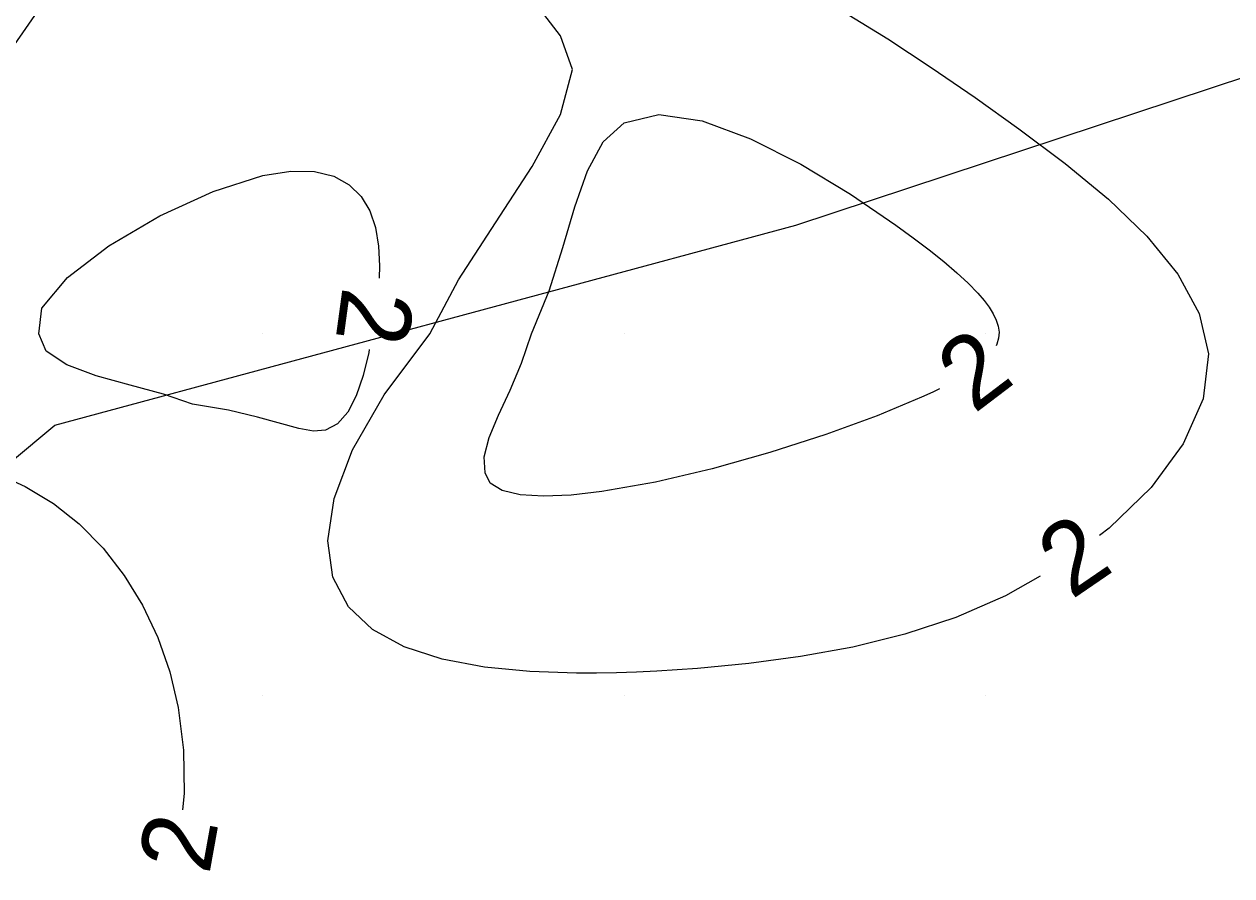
# Model space of a CAD drawing. Extents: x 2602990 to 2605851, y 618069 to 619180.
# Drawn here: x 2603803.4 to 2603836.82, y 618465.01 to 618488.57 of the extents above; entities that cross this region are included whole.
import ezdxf

# ---------------------------------------------------------------- set-up
doc = ezdxf.new("R2010")
doc.units = 0
for name, color, linetype in [('DTM Contours Major', 7, 'Continuous'), ('DTM Contours Major Text', 7, 'Continuous'), ('DTM Contours Minor', 7, 'Continuous'), ('DTM Contours Minor Text', 7, 'Continuous'), ('Exist DTM Breakline', 7, 'Continuous'), ('Exist DTM Crownline', 7, 'Continuous'), ('Exist DTM QL2 LIDAR Elevation Point', 7, 'Continuous'), ('Exist Roads EOP', 7, 'Continuous'), ('PH Exist DTM Obscure Area', 7, 'Continuous')]:
    doc.layers.add(name, color=color, linetype=linetype)

msp = doc.modelspace()

# ---------------------------------------------------------------- linework, layer by layer
at = {"layer": 'DTM Contours Major'}
for points in [[(2603803.833, 618489.018), (2603803.117, 618487.998)], [(2603803.806, 618480), (2603803.888, 618480.715), (2603804.596, 618481.558), (2603805.745, 618482.437), (2603807.151, 618483.262), (2603808.631, 618483.939), (2603810, 618484.378), (2603810.777, 618484.501), (2603811.43, 618484.49), (2603811.967, 618484.36), (2603812.395, 618484.125), (2603812.725, 618483.802), (2603812.964, 618483.404), (2603813.122, 618482.94), (2603813.208, 618482.428), (2603813.233, 618481.883), (2603813.218, 618481.545)], [(2603812.949, 618479.566), (2603812.933, 618479.484), (2603812.776, 618478.847), (2603812.584, 618478.291), (2603812.351, 618477.837), (2603812.071, 618477.511), (2603811.736, 618477.335), (2603811.404, 618477.314), (2603811, 618477.387), (2603809.853, 618477.701), (2603809.05, 618477.887), (2603808.055, 618478.055), (2603807.258, 618478.33), (2603806.328, 618478.582), (2603805.391, 618478.844), (2603804.575, 618479.147), (2603804.004, 618479.522), (2603803.806, 618480)]]:
    msp.add_lwpolyline(points, dxfattribs=at)
at = {"layer": 'DTM Contours Minor'}
for points in [[(2603818.243, 618488.243), (2603817.778, 618488.84)], [(2603826.108, 618488.888), (2603827.296, 618488.158), (2603828.502, 618487.372), (2603829.715, 618486.54), (2603830.928, 618485.673), (2603832.206, 618484.713), (2603833.409, 618483.724), (2603834.471, 618482.703), (2603835.328, 618481.651), (2603835.917, 618480.567), (2603836.173, 618479.449), (2603836.024, 618478.205), (2603835.473, 618476.96), (2603834.585, 618475.754), (2603833.426, 618474.624), (2603833.16, 618474.427)], [(2603831.512, 618473.3), (2603830.554, 618472.754), (2603829.182, 618472.16), (2603827.77, 618471.695), (2603826.333, 618471.339), (2603824.887, 618471.074), (2603823.45, 618470.884), (2603822.036, 618470.75), (2603821.467, 618470.707), (2603820.905, 618470.672), (2603820.346, 618470.644), (2603819.791, 618470.625), (2603819.239, 618470.615), (2603818.687, 618470.615), (2603817.39, 618470.661), (2603816.135, 618470.786), (2603814.963, 618471.009), (2603813.918, 618471.349), (2603813.04, 618471.825), (2603812.371, 618472.455), (2603811.943, 618473.275), (2603811.803, 618474.274), (2603811.976, 618475.448), (2603812.486, 618476.796), (2603813.36, 618478.314), (2603814.623, 618480), (2603815.422, 618481.495), (2603816.44, 618483.069), (2603817.453, 618484.627), (2603818.239, 618486.072), (2603818.577, 618487.31), (2603818.243, 618488.243)], [(2603817.434, 618480), (2603817.926, 618481.194), (2603818.308, 618482.389), (2603818.642, 618483.518), (2603818.992, 618484.515), (2603819.424, 618485.312), (2603820, 618485.843), (2603820.965, 618486.07), (2603822.16, 618485.89), (2603823.498, 618485.399), (2603824.896, 618484.692), (2603826.266, 618483.863), (2603827.525, 618483.008), (2603828.004, 618482.659), (2603828.446, 618482.323), (2603828.847, 618482.001), (2603829.207, 618481.694), (2603829.522, 618481.402), (2603829.791, 618481.125), (2603829.962, 618480.927), (2603830.104, 618480.737), (2603830.218, 618480.556), (2603830.301, 618480.382), (2603830.355, 618480.214), (2603830.378, 618480.052), (2603830.367, 618479.882), (2603830.32, 618479.717), (2603830.296, 618479.671)], [(2603828.73, 618478.481), (2603828.548, 618478.393), (2603828.23, 618478.247), (2603827.001, 618477.738), (2603825.58, 618477.219), (2603824.037, 618476.719), (2603822.443, 618476.27), (2603820.87, 618475.9), (2603819.388, 618475.639), (2603818.535, 618475.545), (2603817.773, 618475.514), (2603817.128, 618475.552), (2603816.627, 618475.668), (2603816.295, 618475.868), (2603816.16, 618476.16), (2603816.126, 618476.6), (2603816.267, 618477.134), (2603816.525, 618477.751), (2603816.844, 618478.441), (2603817.166, 618479.194), (2603817.434, 618480)], [(2603802.597, 618476.156), (2603803.428, 618475.78), (2603804.206, 618475.308), (2603804.923, 618474.744), (2603805.584, 618474.075), (2603806.17, 618473.323), (2603806.675, 618472.495), (2603807.095, 618471.603), (2603807.425, 618470.657), (2603807.661, 618469.665), (2603807.809, 618468.486), (2603807.824, 618467.288), (2603807.779, 618466.833)]]:
    msp.add_lwpolyline(points, dxfattribs=at)
at = {"layer": 'Exist DTM Breakline'}
for points in [[(2603647.352, 618520.802), (2603704.337, 618541.966), (2603758.983, 618562.663), (2603811.118, 618582.434), (2603865.604, 618602.567), (2603913.966, 618621.231), (2603963.574, 618640.143), (2603974.725, 618636.355), (2603978.77, 618630.138), (2603971.844, 618627.992), (2603956.88, 618621.982), (2603923.969, 618609.772), (2603877.426, 618591.796), (2603827.273, 618571.857), (2603776.875, 618552.809), (2603720.479, 618530.104), (2603675.109, 618514.176), (2603657.355, 618505.354), (2603640.368, 618498.804), (2603619.191, 618491.366), (2603591.676, 618480.386)], [(2603855.563, 618358.479), (2603862.541, 618379.668), (2603863.479, 618393.143), (2603859.324, 618404.705), (2603850.242, 618413.937), (2603817.732, 618430.625), (2603801.671, 618450.879), (2603791.4, 618462.329), (2603774.148, 618477.183)]]:
    msp.add_spline(points, degree=3, dxfattribs=at)
at = {"layer": 'Exist DTM Crownline'}
msp.add_spline([(2603233.488, 618380.754), (2603285.185, 618400.095), (2603335.457, 618418.629), (2603390.812, 618439.069), (2603440.087, 618457.325), (2603493.996, 618477.231), (2603542.655, 618495.301), (2603600.808, 618516.867), (2603653.659, 618536.362), (2603706.222, 618555.742), (2603764.811, 618577.593), (2603823.52, 618599.847), (2603878.564, 618620.56), (2603937.951, 618643.078), (2603997.369, 618665.789), (2604036.209, 618680.665), (2604055.311, 618688.017)], degree=3, dxfattribs=at)
at = {"layer": 'Exist DTM QL2 LIDAR Elevation Point'}
for p, q in [((2603810, 618480), (2603810, 618480)), ((2603820, 618480), (2603820, 618480)), ((2603830, 618480), (2603830, 618480)), ((2603810, 618470), (2603810, 618470)), ((2603820, 618470), (2603820, 618470)), ((2603830, 618470), (2603830, 618470))]:
    msp.add_line(p, q, dxfattribs=at)
at = {"layer": 'Exist Roads EOP'}
for points in [[(2603230.17, 618389.98), (2603282.929, 618409.597), (2603332.773, 618427.868), (2603388.167, 618448.413), (2603437.203, 618466.721), (2603490.778, 618486.527), (2603539.039, 618504.558), (2603597.451, 618526.156), (2603651.053, 618545.972), (2603705.208, 618566.084), (2603762.02, 618587.183), (2603820.334, 618609.162), (2603876.341, 618629.99), (2603934.909, 618652.28), (2603996.409, 618675.568), (2604033.216, 618689.957), (2604052.01, 618697.199)], [(2604034.633, 618668.486), (2603984.89, 618650.123), (2603936.767, 618631.654), (2603888.195, 618613.335), (2603837.766, 618594.258), (2603782.918, 618573.705), (2603731.939, 618554.39), (2603671.126, 618532.171), (2603621.822, 618514.106), (2603561.545, 618491.877), (2603506.421, 618471.293), (2603452.163, 618451.33), (2603398.364, 618431.316), (2603341.431, 618410.355), (2603281.65, 618388.199), (2603223.033, 618366.475), (2603185.717, 618352.612)]]:
    msp.add_spline(points, degree=3, dxfattribs=at)
at = {"layer": 'PH Exist DTM Obscure Area'}
msp.add_lwpolyline([(2603639.986, 618365.924), (2603649.9, 618372.856), (2603656.416, 618378.808), (2603664.874, 618389.72), (2603678.123, 618403.156), (2603697.233, 618418.186), (2603709.61, 618425.616), (2603718.725, 618440.768), (2603718.655, 618446.88), (2603719.02, 618456.172), (2603729.794, 618459.821), (2603739.433, 618459.931), (2603747.169, 618461.9), (2603753.441, 618468.673), (2603758.3, 618475.547), (2603770.802, 618482.39), (2603780.534, 618474.271), (2603791.803, 618465.465), (2603794.812, 618469.614), (2603804.245, 618477.48), (2603824.756, 618483.004), (2603837.288, 618487.144)], dxfattribs=at)

# ---------------------------------------------------------------- texts
at = {"layer": 'DTM Contours Major Text'}
msp.add_text('2', height=2, rotation=262.2351, dxfattribs=at).set_placement((2603812.217, 618481.333))
at = {"layer": 'DTM Contours Minor Text'}
for rotation, p in [(37.2485, (2603829.688, 618477.776)), (34.3875, (2603832.382, 618472.637)), (79.7827, (2603808.518, 618465.023))]:
    msp.add_text('2', height=2, rotation=rotation, dxfattribs=at).set_placement(p)

doc.saveas('drawing.dxf')
